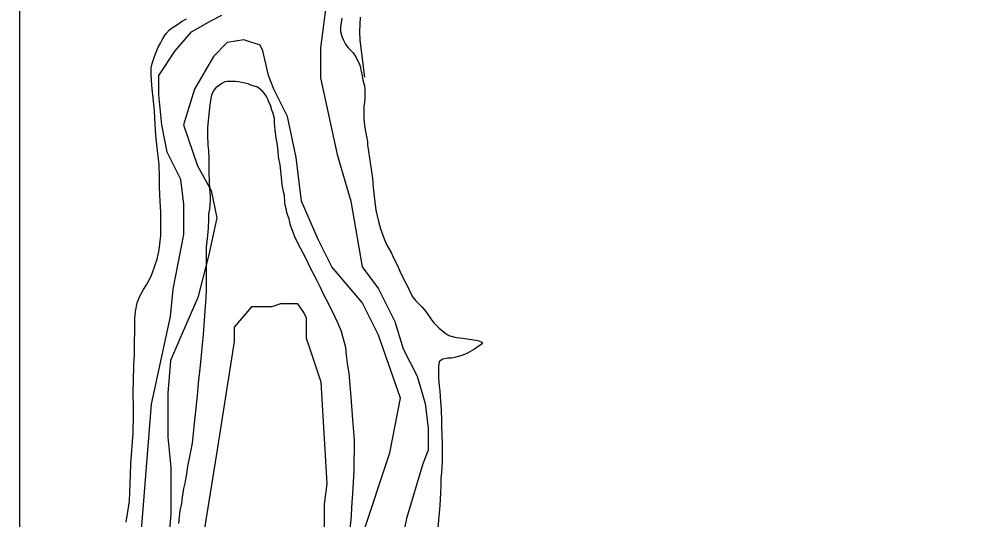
# Model space of a CAD drawing. Extents: x 3279314 to 3317160, y 734079 to 759431.
# Drawn here: x 3283456 to 3284597, y 741741 to 742346 of the extents above; entities that cross this region are included whole.
import ezdxf

# ---------------------------------------------------------------- set-up
doc = ezdxf.new("R2010")
doc.units = 0
for name, color, linetype in [('V-DTCH-CNTR', 7, 'Continuous'), ('V-GRID-FRAM', 7, 'Continuous'), ('V-SITE-VEGE', 7, 'Continuous'), ('V-TOPO-SHOR', 7, 'Continuous')]:
    doc.layers.add(name, color=color, linetype=linetype)

msp = doc.modelspace()

# ---------------------------------------------------------------- linework, layer by layer
at = {"layer": 'V-DTCH-CNTR'}
msp.add_lwpolyline([(3283874.5, 742275.8), (3283868.7, 742320.7), (3283868.4, 742331.4), (3283869.2, 742348.3)], dxfattribs=at)
at = {"layer": 'V-GRID-FRAM'}
msp.add_lwpolyline([(3283455.7, 757641.4), (3314923.7, 757657.4), (3314940.9, 739471.9), (3283457, 739455.9), (3283455.7, 757641.4)], dxfattribs=at)
at = {"layer": 'V-SITE-VEGE'}
for p, q in [((3283640.4, 742335.3), (3283647.8, 742339.6)), ((3283647.8, 742339.6), (3283652.6, 742343)), ((3283652.6, 742343), (3283658.4, 742346.4)), ((3283846.5, 742347.1), (3283844.8, 742336.9)), ((3283631.9, 742325.8), (3283633.9, 742328.5)), ((3283633.9, 742328.5), (3283637.7, 742332.6)), ((3283637.7, 742332.6), (3283640.4, 742335.3)), ((3283844.8, 742336.9), (3283844.8, 742331.2)), ((3283844.8, 742331.2), (3283846.5, 742325.1)), ((3283624.1, 742312), (3283627.1, 742317)), ((3283627.1, 742317), (3283629.2, 742321.1)), ((3283629.2, 742321.1), (3283631.9, 742325.8)), ((3283846.5, 742325.1), (3283848.1, 742321.4)), ((3283848.1, 742321.4), (3283851.2, 742315.9)), ((3283851.2, 742315.9), (3283853.9, 742311.5)), ((3283619.3, 742299.4), (3283621, 742304.2)), ((3283621, 742304.2), (3283624.1, 742312)), ((3283853.9, 742311.5), (3283860.3, 742305.4)), ((3283860.3, 742305.4), (3283864, 742299.7)), ((3283616.9, 742292.3), (3283619.3, 742299.4)), ((3283864, 742299.7), (3283868.3, 742290.2)), ((3283615.8, 742279.5), (3283615.9, 742286.6)), ((3283615.9, 742286.6), (3283616.9, 742292.3)), ((3283868.3, 742290.2), (3283871, 742277.6)), ((3283616.8, 742265.6), (3283615.8, 742279.5)), ((3283704.8, 742270.1), (3283700.4, 742267.7)), ((3283707.9, 742270.4), (3283704.8, 742270.1)), ((3283717.7, 742270.4), (3283707.9, 742270.4)), ((3283723.4, 742269.7), (3283717.7, 742270.4)), ((3283871, 742277.6), (3283872, 742272.2)), ((3283872, 742272.2), (3283874, 742265.4)), ((3283619.7, 742235.5), (3283616.8, 742265.6)), ((3283691.6, 742259.9), (3283688.8, 742253.9)), ((3283694, 742263), (3283691.6, 742259.9)), ((3283698, 742265.7), (3283694, 742263)), ((3283700.4, 742267.7), (3283698, 742265.7)), ((3283727.1, 742269), (3283723.4, 742269.7)), ((3283733.2, 742267.6), (3283727.1, 742269)), ((3283736.6, 742266.2), (3283733.2, 742267.6)), ((3283744.7, 742263.8), (3283736.6, 742266.2)), ((3283750.1, 742259.4), (3283744.7, 742263.8)), ((3283752.5, 742256.4), (3283750.1, 742259.4)), ((3283874, 742265.4), (3283874.3, 742261.4)), ((3283874.3, 742261.4), (3283874.3, 742251.2)), ((3283687.5, 742247.4), (3283686.4, 742239)), ((3283688.8, 742253.9), (3283687.5, 742247.4)), ((3283755.2, 742252.3), (3283752.5, 742256.4)), ((3283756.9, 742249.2), (3283755.2, 742252.3)), ((3283758.5, 742244.8), (3283756.9, 742249.2)), ((3283874.3, 742251.2), (3283874, 742245.1)), ((3283620.1, 742226.3), (3283619.7, 742235.5)), ((3283686.4, 742239), (3283684, 742214.6)), ((3283760.2, 742241.8), (3283758.5, 742244.8)), ((3283761.9, 742236), (3283760.2, 742241.8)), ((3283763.6, 742232), (3283761.9, 742236)), ((3283873.3, 742240.7), (3283873.2, 742225.8)), ((3283874, 742245.1), (3283873.3, 742240.7)), ((3283621.3, 742205), (3283620.1, 742226.3)), ((3283764.9, 742225.9), (3283763.6, 742232)), ((3283765.2, 742220.1), (3283764.9, 742225.9)), ((3283873.2, 742225.8), (3283873.9, 742217.4)), ((3283684, 742214.6), (3283683.9, 742205.1)), ((3283765.9, 742212), (3283765.2, 742220.1)), ((3283873.9, 742217.4), (3283875.2, 742209.9)), ((3283624.3, 742179.6), (3283621.3, 742205)), ((3283683.9, 742205.1), (3283684.2, 742193.6)), ((3283767.2, 742201.8), (3283765.9, 742212)), ((3283768.2, 742196.1), (3283767.2, 742201.8)), ((3283875.2, 742209.9), (3283877.5, 742198.1)), ((3283684.2, 742193.6), (3283685.2, 742186.9)), ((3283769.5, 742186.6), (3283768.2, 742196.1)), ((3283877.5, 742198.1), (3283877.8, 742193.7)), ((3283877.8, 742193.7), (3283883.5, 742153.7)), ((3283625.3, 742170.1), (3283624.3, 742179.6)), ((3283685.2, 742186.9), (3283685.5, 742176.7)), ((3283769.8, 742179.5), (3283769.5, 742186.6)), ((3283771.8, 742169.7), (3283769.8, 742179.5)), ((3283625.9, 742154.6), (3283625.3, 742170.1)), ((3283685.5, 742176.7), (3283685.5, 742158.4)), ((3283772.8, 742162.5), (3283771.8, 742169.7)), ((3283685.5, 742158.4), (3283686.1, 742151.3)), ((3283774.5, 742146), (3283772.8, 742162.5)), ((3283625.9, 742143.1), (3283625.9, 742154.6)), ((3283686.1, 742151.3), (3283686.4, 742139.8)), ((3283776.1, 742137.1), (3283774.5, 742146)), ((3283883.5, 742153.7), (3283884.4, 742142.2)), ((3283626.5, 742124.8), (3283625.9, 742143.1)), ((3283686.4, 742139.8), (3283687.1, 742132.7)), ((3283777.1, 742132.4), (3283776.1, 742137.1)), ((3283884.4, 742142.2), (3283886.4, 742124.9)), ((3283627.5, 742112.6), (3283626.5, 742124.8)), ((3283687.1, 742125.9), (3283686.4, 742116.5)), ((3283687.1, 742132.7), (3283687.1, 742125.9)), ((3283777.4, 742124.6), (3283777.1, 742132.4)), ((3283777.8, 742120.6), (3283777.4, 742124.6)), ((3283886.4, 742124.9), (3283887.7, 742114.8)), ((3283627.7, 742095.7), (3283627.5, 742112.6)), ((3283686.4, 742116.5), (3283685.3, 742110.4)), ((3283685.3, 742110.4), (3283685.3, 742103.9)), ((3283779.4, 742115.1), (3283777.8, 742120.6)), ((3283779.8, 742113.1), (3283779.4, 742115.1)), ((3283781.1, 742108.4), (3283779.8, 742113.1)), ((3283887.7, 742114.8), (3283891.1, 742100.9)), ((3283685.3, 742103.9), (3283684.9, 742093.1)), ((3283782.8, 742104.3), (3283781.1, 742108.4)), ((3283784.4, 742096.5), (3283782.8, 742104.3)), ((3283891.1, 742100.9), (3283893.4, 742092.4)), ((3283627.4, 742084.2), (3283627.7, 742095.7)), ((3283684.9, 742093.1), (3283683.9, 742084.3)), ((3283786.5, 742091.1), (3283784.4, 742096.5)), ((3283789.8, 742082.6), (3283786.5, 742091.1)), ((3283893.4, 742092.4), (3283897.8, 742080.2)), ((3283625.6, 742066.9), (3283627.4, 742084.2)), ((3283683.9, 742084.3), (3283682.5, 742070.1)), ((3283792.2, 742077.2), (3283789.8, 742082.6)), ((3283796.5, 742068.7), (3283792.2, 742077.2)), ((3283897.8, 742080.2), (3283900.5, 742073.1)), ((3283623.2, 742055.4), (3283625.6, 742066.9)), ((3283682.5, 742070.1), (3283682.3, 742018.3)), ((3283799.6, 742062.6), (3283796.5, 742068.7)), ((3283900.5, 742073.1), (3283906.2, 742063.6)), ((3283617.4, 742039.5), (3283623.2, 742055.4)), ((3283805, 742052.8), (3283799.6, 742062.6)), ((3283906.2, 742063.6), (3283909.2, 742057.2)), ((3283909.2, 742057.2), (3283913.9, 742047.7)), ((3283807.6, 742047), (3283805, 742052.8)), ((3283816, 742030.7), (3283807.6, 742047)), ((3283913.9, 742047.7), (3283916.6, 742040.9)), ((3283610.2, 742024.3), (3283615.7, 742035.1)), ((3283615.7, 742035.1), (3283617.4, 742039.5)), ((3283820.8, 742021.2), (3283816, 742030.7)), ((3283916.6, 742040.9), (3283922.3, 742029.4)), ((3283601.7, 742009.8), (3283606.5, 742018.6)), ((3283606.5, 742018.6), (3283610.2, 742024.3)), ((3283824.1, 742014.1), (3283820.8, 742021.2)), ((3283922.3, 742029.4), (3283926.4, 742021.9)), ((3283926.4, 742021.9), (3283928.7, 742016.5)), ((3283598.7, 742002.7), (3283601.7, 742009.8)), ((3283681.9, 742008.8), (3283680.9, 741992.9)), ((3283682.3, 742018.3), (3283681.9, 742008.8)), ((3283832.2, 741998.5), (3283824.1, 742014.1)), ((3283928.7, 742016.5), (3283932.7, 742009.4)), ((3283932.7, 742009.4), (3283936.1, 742005)), ((3283596.9, 741992.2), (3283598.7, 742002.7)), ((3283838.2, 741986.3), (3283832.2, 741998.5)), ((3283936.1, 742005), (3283943.5, 741997.8)), ((3283943.5, 741997.8), (3283948.3, 741992.1)), ((3283595.9, 741983.7), (3283596.9, 741992.2)), ((3283680.9, 741992.9), (3283679.8, 741981.4)), ((3283841.9, 741978.5), (3283838.2, 741986.3)), ((3283948.3, 741992.1), (3283954.3, 741983.2)), ((3283595.8, 741940.1), (3283595.9, 741983.7)), ((3283679.8, 741981.4), (3283678.8, 741964.2)), ((3283846.3, 741968), (3283841.9, 741978.5)), ((3283954.3, 741983.2), (3283958, 741978.5)), ((3283958, 741978.5), (3283964.4, 741972)), ((3283678.8, 741964.2), (3283677.7, 741952.3)), ((3283848.3, 741960.2), (3283846.3, 741968)), ((3283964.4, 741972), (3283971.2, 741966.3)), ((3283971.2, 741966.3), (3283975.9, 741963.2)), ((3283975.9, 741963.2), (3283980.6, 741961.8)), ((3283980.6, 741961.8), (3283985, 741960.8)), ((3283677.7, 741952.3), (3283676.3, 741939.5)), ((3283851.6, 741948.4), (3283848.3, 741960.2)), ((3283985, 741960.8), (3283993.2, 741959.8)), ((3283993.2, 741959.8), (3284011.1, 741957)), ((3284016.8, 741953.6), (3284007, 741946.5)), ((3284011.1, 741957), (3284015.1, 741955.3)), ((3284015.1, 741955.3), (3284016.8, 741953.6)), ((3283595, 741927.2), (3283595.8, 741940.1)), ((3283676.3, 741939.5), (3283675.2, 741926.6)), ((3283852.3, 741939.2), (3283851.6, 741948.4)), ((3283853.9, 741926.4), (3283852.3, 741939.2)), ((3283997.2, 741940.8), (3283990.7, 741938.4)), ((3284007, 741946.5), (3283997.2, 741940.8)), ((3283594.6, 741907.9), (3283595, 741927.2)), ((3283964.3, 741931.1), (3283963.6, 741926)), ((3283966.7, 741933.4), (3283964.3, 741931.1)), ((3283969, 741934.5), (3283966.7, 741933.4)), ((3283974.8, 741935.5), (3283969, 741934.5)), ((3283979.5, 741935.8), (3283974.8, 741935.5)), ((3283982.9, 741936.4), (3283979.5, 741935.8)), ((3283990.7, 741938.4), (3283982.9, 741936.4)), ((3283675.2, 741926.6), (3283672.8, 741905.3)), ((3283855.3, 741917.6), (3283853.9, 741926.4)), ((3283857.6, 741893.9), (3283855.3, 741917.6)), ((3283963.6, 741926), (3283963.6, 741911.5)), ((3283594.2, 741894.7), (3283594.6, 741907.9)), ((3283672.8, 741905.3), (3283671.4, 741890.1)), ((3283963.6, 741911.5), (3283964.2, 741902.3)), ((3283594.5, 741874.4), (3283594.2, 741894.7)), ((3283860.1, 741856.3), (3283857.6, 741893.9)), ((3283964.2, 741902.3), (3283965.2, 741895.9)), ((3283965.2, 741895.9), (3283965.8, 741882.7)), ((3283671.4, 741890.1), (3283669, 741867.8)), ((3283965.8, 741882.7), (3283966.8, 741873.9)), ((3283594.5, 741867.3), (3283594.5, 741874.4)), ((3283966.8, 741873.9), (3283967.4, 741859)), ((3283594.1, 741845.3), (3283594.5, 741867.3)), ((3283669, 741867.8), (3283667.6, 741852.9)), ((3283967.4, 741859), (3283967.4, 741854.2)), ((3283667.6, 741852.9), (3283665.5, 741832.6)), ((3283860.8, 741851.2), (3283860.1, 741856.3)), ((3283861.8, 741836.7), (3283860.8, 741851.2)), ((3283967.4, 741854.2), (3283967.7, 741841.7)), ((3283591.3, 741808.1), (3283594.1, 741845.3)), ((3283861.6, 741799.4), (3283861.8, 741836.7)), ((3283967.7, 741841.7), (3283968, 741833.9)), ((3283665.5, 741832.6), (3283659.9, 741804.5)), ((3283968, 741833.9), (3283968, 741810.2)), ((3283590.9, 741794.6), (3283591.3, 741808.1)), ((3283659.9, 741804.5), (3283658.6, 741795.7)), ((3283968, 741810.2), (3283967.2, 741797)), ((3283589.8, 741773.9), (3283590.9, 741794.6)), ((3283658.6, 741795.7), (3283656.5, 741784.5)), ((3283859.9, 741771.7), (3283861.6, 741799.4)), ((3283967.2, 741797), (3283966.5, 741791)), ((3283966.5, 741791), (3283966.5, 741781.5)), ((3283656.5, 741784.5), (3283655.1, 741777.8)), ((3283966.5, 741781.5), (3283966.1, 741772.7)), ((3283589.4, 741762.4), (3283589.8, 741773.9)), ((3283653.4, 741767.6), (3283652.4, 741759.8)), ((3283655.1, 741777.8), (3283653.4, 741767.6)), ((3283858.5, 741755.4), (3283859.9, 741771.7)), ((3283966.1, 741772.7), (3283965.1, 741757.5)), ((3283587.3, 741747.2), (3283589.4, 741762.4)), ((3283652.4, 741759.8), (3283650.6, 741751.4)), ((3283965.1, 741757.5), (3283962.6, 741730.7)), ((3283585.6, 741737), (3283587.3, 741747.2)), ((3283650.6, 741751.4), (3283648.9, 741735.5)), ((3283856.7, 741729), (3283858.1, 741744.6)), ((3283858.1, 741744.6), (3283858.5, 741755.4))]:
    msp.add_line(p, q, dxfattribs=at)
at = {"layer": 'V-TOPO-SHOR'}
for points in [[(3283603.2, 741717.4), (3283616.1, 741879.9), (3283639.1, 741986), (3283642.3, 742019.2), (3283648.9, 742052.3), (3283655.4, 742085.5), (3283655.3, 742121.9), (3283651.9, 742151.8), (3283635.3, 742184.9), (3283628.6, 742218), (3283625.2, 742254.5), (3283625.1, 742277.7), (3283644.9, 742307.6), (3283664.8, 742330.8), (3283687.9, 742344.1), (3283701.2, 742350.8)], [(3283827.1, 742361), (3283820.6, 742311.3), (3283820.7, 742274.8), (3283830.8, 742228.4), (3283840.8, 742182.1), (3283857.5, 742125.7), (3283871, 742046.2), (3283890.9, 742019.7), (3283910.9, 741980), (3283920.9, 741946.9), (3283937.6, 741913.8), (3283947.6, 741880.6), (3283951, 741850.8), (3283951, 741824.3), (3283944.5, 741807.7), (3283924.7, 741741.4), (3283908.3, 741661.8)], [(3283871.7, 741721.4), (3283904.6, 741820.9), (3283917.7, 741887.2), (3283891, 741963.4), (3283871.1, 742003.1), (3283834.5, 742046.1), (3283817.8, 742079.2), (3283797.9, 742125.6), (3283791.1, 742178.6), (3283781, 742228.3), (3283764.4, 742261.4), (3283757.7, 742278), (3283751, 742307.8), (3283747.7, 742314.4), (3283727.8, 742321), (3283707.9, 742317.7), (3283691.4, 742301), (3283668.3, 742261.2), (3283655.1, 742218.1), (3283671.8, 742168.4), (3283688.4, 742138.6), (3283695.1, 742105.5), (3283685.3, 742059), (3283672.2, 742009.3), (3283649.1, 741956.2), (3283639.2, 741933), (3283636, 741893.2), (3283636.1, 741840.1), (3283639.5, 741803.7), (3283639.6, 741747.3), (3283636.4, 741707.5)], [(3283825.7, 741723.9), (3283825.6, 741759.1), (3283829, 741783.7), (3283821.7, 741906.8), (3283807.6, 741948.9), (3283804, 741959.4), (3283804, 741984.1), (3283800.4, 741991.1), (3283793.4, 742001.6), (3283782.8, 742001.6), (3283772.3, 742001.6), (3283761.7, 741998), (3283744.2, 741998), (3283737.1, 741998), (3283716.1, 741973.3), (3283716.1, 741955.7), (3283695.4, 741822.1), (3283667.6, 741649.7)]]:
    msp.add_lwpolyline(points, dxfattribs=at)

doc.saveas('drawing.dxf')
